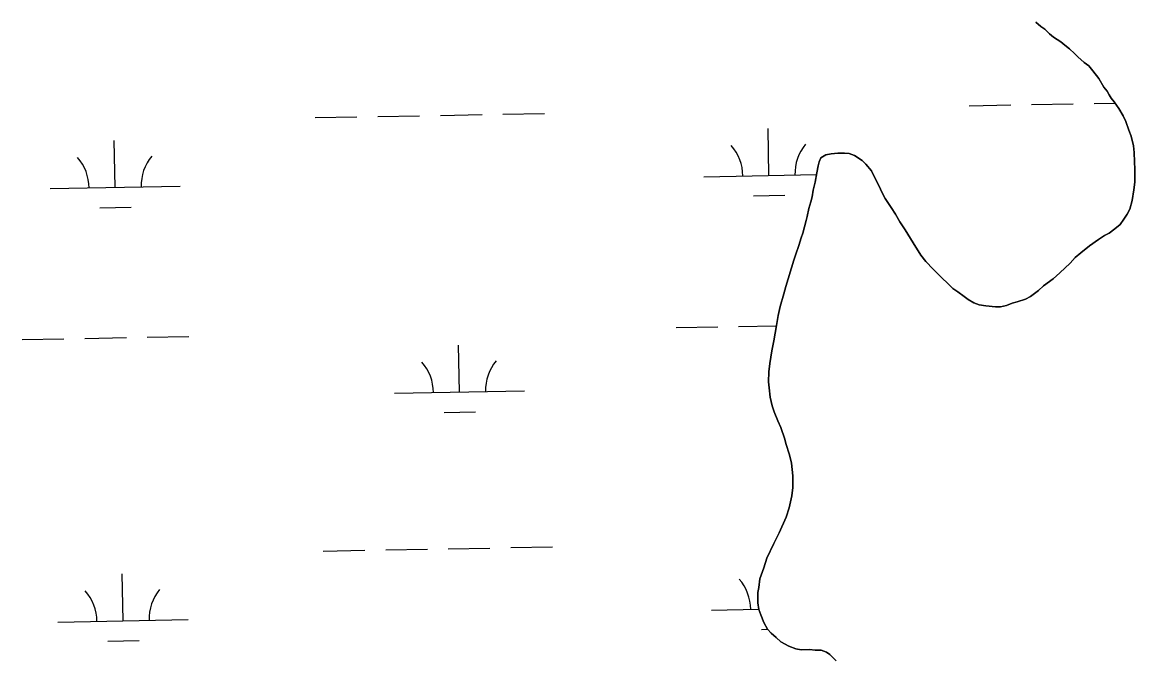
# Model space of a CAD drawing. Extents: x 3925854 to 3964121, y 224593 to 250589.
# Drawn here: x 3951950 to 3952804, y 231761 to 232247 of the extents above; entities that cross this region are included whole.
import ezdxf

# ---------------------------------------------------------------- set-up
doc = ezdxf.new("R2010")
doc.units = 0
doc.layers.add('V-TOPO-SHOR', color=7, linetype='Continuous')
doc.layers.add('V-WETL-SWMP', color=7, linetype='Continuous')

msp = doc.modelspace()

# ---------------------------------------------------------------- linework, layer by layer
at = {"layer": 'V-TOPO-SHOR'}
for points in [[(3952575.973, 232146.128), (3952581.025, 232146.148), (3952584.525, 232145.775), (3952588.808, 232144.239), (3952594.655, 232140.379), (3952597.389, 232137.669), (3952601.686, 232132.633), (3952604.823, 232126.041), (3952607.174, 232121.775), (3952610.312, 232115.18), (3952612.272, 232111.301), (3952616.968, 232104.326), (3952620.097, 232099.288), (3952623.622, 232093.471), (3952627.536, 232087.268), (3952633.796, 232077.19), (3952639.668, 232067.888), (3952643.577, 232062.852), (3952649.044, 232057.044), (3952652.167, 232053.947), (3952656.459, 232049.691), (3952659.583, 232046.984), (3952664.266, 232042.339), (3952668.166, 232039.636), (3952672.843, 232036.158), (3952675.963, 232033.84), (3952680.251, 232031.136), (3952684.533, 232029.6), (3952689.59, 232028.845), (3952696.977, 232028.099), (3952700.864, 232028.116), (3952705.523, 232029.304), (3952709.791, 232030.876), (3952713.674, 232032.058), (3952719.886, 232034.028), (3952723.763, 232035.988), (3952729.962, 232040.68), (3952733.835, 232044.195), (3952741.195, 232049.669), (3952746.227, 232054.355), (3952754.358, 232061.775), (3952758.227, 232066.067), (3952762.486, 232069.584), (3952769.071, 232075.054), (3952776.046, 232079.75), (3952780.697, 232082.877), (3952784.187, 232084.837), (3952788.451, 232087.964), (3952792.711, 232091.481), (3952795.414, 232095.38), (3952798.118, 232099.28), (3952800.045, 232103.175), (3952801.96, 232109.79), (3952803.09, 232117.957), (3952803.844, 232123.79), (3952803.799, 232133.897), (3952803.776, 232139.338), (3952803.354, 232146.721), (3952802.945, 232151.774), (3952800.968, 232159.149), (3952799.393, 232163.808), (3952797.034, 232170.405), (3952795.072, 232174.671), (3952791.548, 232180.487), (3952788.027, 232185.525), (3952785.684, 232188.234), (3952784.117, 232190.948), (3952782.553, 232193.664), (3952780.206, 232196.762), (3952776.292, 232203.353), (3952771.6, 232209.165), (3952768.475, 232213.038), (3952764.965, 232215.743), (3952760.283, 232219.999), (3952757.551, 232222.706), (3952753.647, 232226.188), (3952750.137, 232228.893), (3952747.018, 232231.601), (3952741.56, 232235.076), (3952738.439, 232237.784), (3952734.926, 232241.265), (3952731.807, 232243.197), (3952727.906, 232246.678)], [(3952574.548, 231756.653), (3952569.862, 231761.296), (3952567.134, 231763.229), (3952563.241, 231764.767), (3952558.575, 231764.747), (3952554.297, 231765.118), (3952547.69, 231765.089), (3952543.801, 231765.849), (3952538.349, 231767.77), (3952532.115, 231771.239), (3952528.605, 231774.334), (3952524.703, 231777.815), (3952521.969, 231780.914), (3952519.225, 231785.954), (3952516.87, 231791.774), (3952515.297, 231796.042), (3952514.496, 231801.093), (3952514.48, 231804.98), (3952514.463, 231808.867), (3952515.223, 231812.756), (3952515.973, 231819.367), (3952519.045, 231827.932), (3952521.345, 231835.327), (3952526.737, 231846.624), (3952530.978, 231854.804), (3952536.367, 231866.877), (3952538.669, 231873.883), (3952540.571, 231883.22), (3952541.323, 231889.441), (3952541.284, 231898.381), (3952540.465, 231908.095), (3952538.882, 231914.695), (3952536.123, 231923.236), (3952535.33, 231926.729), (3952532.183, 231935.657), (3952529.83, 231940.699), (3952527.077, 231947.685), (3952525.502, 231952.342), (3952523.919, 231958.942), (3952523.112, 231965.934), (3952522.705, 231970.598), (3952523.059, 231978.374), (3952523.808, 231984.596), (3952525.322, 231994.32), (3952526.844, 232002.1), (3952528.736, 232013.767), (3952530.258, 232021.55), (3952531.781, 232028.552), (3952534.46, 232038.282), (3952535.992, 232043.73), (3952542.124, 232063.968), (3952543.658, 232068.637), (3952545.962, 232075.257), (3952547.881, 232081.095), (3952549.032, 232084.597), (3952551.71, 232094.328), (3952552.474, 232097.44), (3952553.613, 232103.664), (3952555.147, 232108.723), (3952556.296, 232112.614), (3952557.049, 232117.671), (3952558.577, 232123.897), (3952559.714, 232130.899), (3952560.857, 232136.344), (3952561.621, 232139.457), (3952562.774, 232142.572), (3952566.651, 232144.921), (3952570.923, 232145.718), (3952575.973, 232146.128)]]:
    msp.add_lwpolyline(points, dxfattribs=at)
at = {"layer": 'V-WETL-SWMP'}
for p, q in [((3952676.663, 232182.511), (3952708.658, 232183.093)), ((3952724.655, 232183.384), (3952756.65, 232183.966)), ((3952772.647, 232184.257), (3952788.71, 232184.549)), ((3952174.838, 232173.387), (3952206.833, 232173.968)), ((3952222.83, 232174.259), (3952254.825, 232174.841)), ((3952270.822, 232175.132), (3952302.817, 232175.714)), ((3952318.814, 232176.005), (3952350.809, 232176.586)), ((3952523.019, 232128.967), (3952522.365, 232164.961)), ((3952021.194, 232119.843), (3952020.54, 232155.837)), ((3952473.027, 232128.058), (3952559.508, 232129.631)), ((3951971.202, 232118.934), (3952071.186, 232120.752)), ((3952511.302, 232113.321), (3952535.298, 232113.757)), ((3952009.477, 232104.196), (3952033.473, 232104.632)), ((3952451.722, 232012.22), (3952483.717, 232012.802)), ((3952499.714, 232013.092), (3952528.712, 232013.62)), ((3951949.897, 232003.095), (3951981.892, 232003.677)), ((3951997.889, 232003.968), (3952029.884, 232004.549)), ((3952045.881, 232004.84), (3952077.876, 232005.422)), ((3952285.53, 231962.76), (3952284.875, 231998.754)), ((3952235.538, 231961.851), (3952335.521, 231963.669)), ((3952273.812, 231947.114), (3952297.808, 231947.55)), ((3952180.886, 231840.767), (3952212.881, 231841.348)), ((3952228.878, 231841.639), (3952260.873, 231842.221)), ((3952276.87, 231842.512), (3952308.865, 231843.094)), ((3952324.862, 231843.385), (3952356.857, 231843.966)), ((3952027.242, 231787.223), (3952026.588, 231823.217)), ((3952479.076, 231795.438), (3952515.287, 231796.097)), ((3951977.25, 231786.314), (3952077.234, 231788.132)), ((3952517.35, 231780.701), (3952522.081, 231780.787)), ((3952015.525, 231771.576), (3952039.521, 231772.012))]:
    msp.add_line(p, q, dxfattribs=at)
for points in [[(3952734.926, 232241.266), (3952738.439, 232237.783), (3952741.56, 232235.076), (3952747.017, 232231.601), (3952750.138, 232228.894), (3952753.648, 232226.188), (3952757.55, 232222.707), (3952760.282, 232219.998), (3952764.965, 232215.743), (3952768.475, 232213.037), (3952771.601, 232209.164), (3952776.291, 232203.353), (3952780.206, 232196.763), (3952782.552, 232193.663), (3952784.118, 232190.949), (3952785.685, 232188.235), (3952788.028, 232185.524), (3952791.548, 232180.487), (3952795.072, 232174.671), (3952797.034, 232170.404), (3952799.394, 232163.807), (3952800.969, 232159.149), (3952802.945, 232151.773), (3952803.355, 232146.721), (3952803.776, 232139.338), (3952803.799, 232133.897), (3952803.843, 232123.791), (3952803.091, 232117.957), (3952801.96, 232109.79), (3952800.045, 232103.174), (3952798.118, 232099.279), (3952795.414, 232095.38), (3952792.71, 232091.481), (3952788.45, 232087.965), (3952784.188, 232084.837), (3952780.698, 232082.878), (3952776.047, 232079.749), (3952769.071, 232075.054), (3952762.487, 232069.584), (3952758.227, 232066.067), (3952754.358, 232061.775), (3952746.228, 232054.355), (3952741.195, 232049.669), (3952733.834, 232044.195), (3952729.962, 232040.68), (3952723.763, 232035.989), (3952719.885, 232034.029), (3952713.674, 232032.059), (3952709.792, 232030.876), (3952705.524, 232029.303), (3952700.864, 232028.116), (3952696.978, 232028.1), (3952689.589, 232028.845), (3952684.533, 232029.601), (3952680.251, 232031.137), (3952675.963, 232033.839), (3952672.844, 232036.158), (3952668.165, 232039.636), (3952664.266, 232042.34), (3952659.582, 232046.984), (3952656.46, 232049.691), (3952652.166, 232053.948), (3952649.043, 232057.044), (3952643.577, 232062.851), (3952639.668, 232067.887), (3952633.797, 232077.19), (3952627.535, 232087.269), (3952623.621, 232093.471), (3952620.098, 232099.287), (3952616.967, 232104.326), (3952612.272, 232111.302), (3952610.312, 232115.181), (3952607.174, 232121.775), (3952604.823, 232126.04), (3952601.685, 232132.634), (3952597.388, 232137.669), (3952594.655, 232140.378), (3952588.808, 232144.24), (3952584.526, 232145.776), (3952581.026, 232146.149), (3952575.973, 232146.128), (3952570.922, 232145.717), (3952566.65, 232144.921), (3952562.773, 232142.572), (3952561.621, 232139.458), (3952560.857, 232136.345), (3952559.714, 232130.898), (3952558.578, 232123.897), (3952557.05, 232117.671), (3952556.295, 232112.615), (3952555.146, 232108.723), (3952553.613, 232103.664), (3952552.474, 232097.44), (3952551.71, 232094.327), (3952549.031, 232084.598), (3952547.88, 232081.095), (3952545.962, 232075.256), (3952543.658, 232068.638), (3952542.124, 232063.967), (3952535.992, 232043.729), (3952534.461, 232038.281)], [(3952727.906, 232246.678), (3952731.808, 232243.196), (3952734.926, 232241.266)], [(3952534.461, 232038.281), (3952531.782, 232028.552), (3952530.257, 232021.549), (3952528.736, 232013.768), (3952526.843, 232002.1), (3952525.322, 231994.319), (3952523.809, 231984.595), (3952523.059, 231978.373), (3952522.704, 231970.598), (3952523.113, 231965.935), (3952523.92, 231958.942), (3952525.503, 231952.341), (3952527.078, 231947.684), (3952529.829, 231940.699), (3952532.183, 231935.656), (3952535.331, 231926.73), (3952536.124, 231923.235), (3952538.882, 231914.696), (3952540.465, 231908.095), (3952541.284, 231898.381), (3952541.323, 231889.442), (3952540.572, 231883.219), (3952538.669, 231873.883), (3952536.367, 231866.876), (3952530.978, 231854.803), (3952526.738, 231846.623), (3952521.345, 231835.327), (3952519.045, 231827.932), (3952515.972, 231819.368), (3952515.223, 231812.757), (3952514.463, 231808.867), (3952514.48, 231804.98), (3952514.496, 231801.093), (3952515.296, 231796.043), (3952516.869, 231791.775), (3952519.226, 231785.954), (3952521.969, 231780.913), (3952524.703, 231777.816), (3952528.605, 231774.334), (3952532.116, 231771.24), (3952538.35, 231767.769), (3952543.8, 231765.849), (3952547.691, 231765.088), (3952554.298, 231765.117), (3952558.575, 231764.746), (3952563.24, 231764.767), (3952567.133, 231763.229), (3952569.862, 231761.297), (3952574.547, 231756.653)]]:
    msp.add_lwpolyline(points, dxfattribs=at)
for centre, start, end in [((3952467.777, 232128.438), 0.269879, 41.813537), ((3952578.244, 232130.446), 140.269876, 181.813534), ((3951965.952, 232119.313), 0.269879, 41.813537), ((3952076.419, 232121.322), 140.269876, 181.813534), ((3952230.287, 231962.231), 0.269879, 41.813537), ((3952340.755, 231964.239), 140.269876, 181.813534), ((3952473.825, 231795.818), 0.269879, 41.813537), ((3951972, 231786.693), 0.269879, 41.813537), ((3952082.467, 231788.702), 140.269876, 181.813534)]:
    msp.add_arc(centre, 35.246, start, end, dxfattribs=at)

doc.saveas('drawing.dxf')
